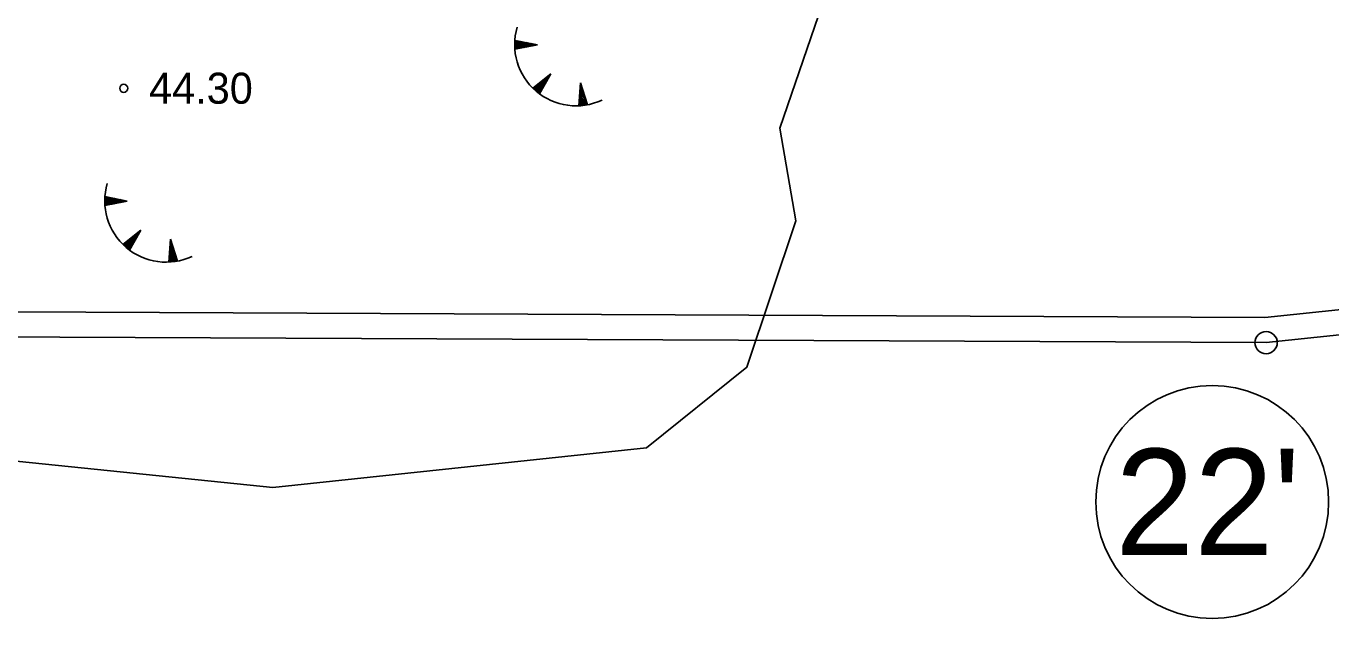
# Model space of a CAD drawing. Extents: x 544674 to 552202, y 6585829 to 6588119.
# Drawn here: x 549661.8 to 549764.9, y 6587259 to 6587306.8 of the extents above; entities that cross this region are included whole.
import ezdxf

# ---------------------------------------------------------------- set-up
doc = ezdxf.new("R2010")
doc.units = 0
for name, color, linetype in [('illumineerimisjooned', 7, 'Continuous'), ('KORGUS-EH2000', 7, 'Continuous'), ('PIIR', 7, 'Continuous'), ('RELJEEF', 7, 'Continuous'), ('TM_taotletav', 7, 'Continuous')]:
    doc.layers.add(name, color=color, linetype=linetype)

msp = doc.modelspace()

# ---------------------------------------------------------------- linework, layer by layer
at = {"layer": 'illumineerimisjooned'}
msp.add_lwpolyline([(550162.57, 6587182.89), (549969.54, 6587210.59), (549955.96, 6587304.31), (549759.7, 6587283.78), (549491.83, 6587284.98), (549348.46, 6587306.6)], dxfattribs=at)
at = {"layer": 'KORGUS-EH2000'}
msp.add_circle((549669.54, 6587301.88), 0.32, dxfattribs=at)
at = {"layer": 'PIIR'}
for centre, radius in [((549759.8, 6587281.78), 0.88), ((549755.54, 6587269.19), 9.2)]:
    msp.add_circle(centre, radius, dxfattribs=at)
at = {"layer": 'RELJEEF'}
for p, q in [((549700.43, 6587305.45), (549700.65, 6587305.62)), ((549700.43, 6587305.35), (549700.75, 6587305.6)), ((549700.43, 6587305.25), (549700.85, 6587305.59)), ((549700.43, 6587305.15), (549700.95, 6587305.57)), ((549702.22, 6587305.32), (549700.44, 6587305.66)), ((549700.44, 6587305.56), (549700.54, 6587305.64)), ((549700.44, 6587305.05), (549701.06, 6587305.55)), ((549702.22, 6587305.32), (549700.44, 6587304.97)), ((549700.48, 6587304.98), (549701.16, 6587305.53)), ((549700.65, 6587305.01), (549701.26, 6587305.51)), ((549700.82, 6587305.04), (549701.37, 6587305.49)), ((549700.98, 6587305.08), (549701.47, 6587305.47)), ((549701.15, 6587305.11), (549701.57, 6587305.45)), ((549701.32, 6587305.14), (549701.68, 6587305.43)), ((549701.49, 6587305.18), (549701.78, 6587305.41)), ((549701.66, 6587305.21), (549701.88, 6587305.39)), ((549701.83, 6587305.24), (549701.99, 6587305.37)), ((549702, 6587305.28), (549702.09, 6587305.35)), ((549703.28, 6587303.02), (549701.86, 6587301.89)), ((549703.28, 6587303.02), (549702.39, 6587301.44)), ((549703, 6587302.52), (549703.01, 6587302.8)), ((549703.09, 6587302.67), (549703.1, 6587302.87)), ((549703.17, 6587302.82), (549703.18, 6587302.93)), ((549701.94, 6587301.82), (549701.94, 6587301.95)), ((549702.02, 6587301.74), (549702.03, 6587302.02)), ((549702.09, 6587301.68), (549702.11, 6587302.08)), ((549702.17, 6587301.61), (549702.19, 6587302.15)), ((549702.25, 6587301.55), (549702.27, 6587302.21)), ((549702.33, 6587301.49), (549702.35, 6587302.28)), ((549702.41, 6587301.47), (549702.44, 6587302.34)), ((549702.49, 6587301.62), (549702.52, 6587302.41)), ((549702.58, 6587301.77), (549702.6, 6587302.47)), ((549702.66, 6587301.92), (549702.68, 6587302.54)), ((549702.75, 6587302.07), (549702.77, 6587302.6)), ((549702.83, 6587302.22), (549702.85, 6587302.67)), ((549702.92, 6587302.37), (549702.93, 6587302.74)), ((549705.63, 6587302.3), (549705.49, 6587300.49)), ((549705.85, 6587301.59), (549705.59, 6587301.85)), ((549705.91, 6587301.43), (549705.59, 6587301.74)), ((549705.8, 6587301.76), (549705.6, 6587301.95)), ((549705.75, 6587301.92), (549705.61, 6587302.06)), ((549705.7, 6587302.09), (549705.62, 6587302.16)), ((549705.63, 6587302.3), (549706.18, 6587300.57)), ((549705.7, 6587300.5), (549705.51, 6587300.7)), ((549705.91, 6587300.53), (549705.52, 6587300.91)), ((549705.81, 6587300.51), (549705.52, 6587300.8)), ((549706.01, 6587300.54), (549705.53, 6587301.01)), ((549706.1, 6587300.56), (549705.54, 6587301.12)), ((549706.12, 6587300.77), (549705.55, 6587301.32)), ((549706.17, 6587300.6), (549705.55, 6587301.22)), ((549706.07, 6587300.93), (549705.56, 6587301.43)), ((549706.01, 6587301.1), (549705.57, 6587301.53)), ((549705.96, 6587301.26), (549705.58, 6587301.64)), ((549705.6, 6587300.5), (549705.5, 6587300.59)), ((549668.03, 6587293.11), (549668.25, 6587293.28)), ((549668.03, 6587293), (549668.35, 6587293.26)), ((549668.03, 6587292.9), (549668.45, 6587293.24)), ((549669.82, 6587292.97), (549668.04, 6587293.32)), ((549668.04, 6587293.21), (549668.14, 6587293.3)), ((549668.04, 6587292.8), (549668.56, 6587293.22)), ((549668.04, 6587292.7), (549668.66, 6587293.2)), ((549669.82, 6587292.97), (549668.05, 6587292.62)), ((549668.08, 6587292.63), (549668.76, 6587293.18)), ((549668.25, 6587292.66), (549668.87, 6587293.16)), ((549668.42, 6587292.7), (549668.97, 6587293.14)), ((549668.59, 6587292.73), (549669.07, 6587293.12)), ((549668.76, 6587292.76), (549669.18, 6587293.1)), ((549668.93, 6587292.8), (549669.28, 6587293.08)), ((549669.1, 6587292.83), (549669.38, 6587293.06)), ((549669.27, 6587292.86), (549669.48, 6587293.04)), ((549669.44, 6587292.9), (549669.59, 6587293.02)), ((549669.6, 6587292.93), (549669.69, 6587293)), ((549670.89, 6587290.67), (549669.46, 6587289.54)), ((549670.89, 6587290.67), (549669.99, 6587289.09)), ((549670.52, 6587290.02), (549670.53, 6587290.39)), ((549670.61, 6587290.17), (549670.62, 6587290.45)), ((549670.69, 6587290.32), (549670.7, 6587290.52)), ((549670.78, 6587290.47), (549670.78, 6587290.58)), ((549669.54, 6587289.47), (549669.54, 6587289.61)), ((549669.62, 6587289.4), (549669.63, 6587289.67)), ((549669.7, 6587289.33), (549669.71, 6587289.74)), ((549669.77, 6587289.26), (549669.79, 6587289.8)), ((549669.85, 6587289.2), (549669.87, 6587289.87)), ((549669.93, 6587289.14), (549669.96, 6587289.93)), ((549670.01, 6587289.12), (549670.04, 6587290)), ((549670.09, 6587289.27), (549670.12, 6587290.06)), ((549670.18, 6587289.42), (549670.2, 6587290.13)), ((549670.26, 6587289.57), (549670.29, 6587290.19)), ((549670.35, 6587289.72), (549670.37, 6587290.26)), ((549670.43, 6587289.87), (549670.45, 6587290.32)), ((549673.23, 6587289.95), (549673.09, 6587288.14)), ((549673.51, 6587289.08), (549673.19, 6587289.4)), ((549673.4, 6587289.41), (549673.2, 6587289.61)), ((549673.46, 6587289.24), (549673.2, 6587289.5)), ((549673.35, 6587289.57), (549673.21, 6587289.71)), ((549673.3, 6587289.74), (549673.22, 6587289.82)), ((549673.23, 6587289.95), (549673.78, 6587288.22)), ((549673.3, 6587288.16), (549673.11, 6587288.35)), ((549673.41, 6587288.17), (549673.12, 6587288.45)), ((549673.61, 6587288.19), (549673.13, 6587288.66)), ((549673.51, 6587288.18), (549673.13, 6587288.56)), ((549673.71, 6587288.21), (549673.14, 6587288.77)), ((549673.77, 6587288.26), (549673.15, 6587288.87)), ((549673.67, 6587288.59), (549673.16, 6587289.08)), ((549673.72, 6587288.42), (549673.16, 6587288.98)), ((549673.61, 6587288.75), (549673.17, 6587289.19)), ((549673.56, 6587288.92), (549673.18, 6587289.29)), ((549673.2, 6587288.15), (549673.1, 6587288.24))]:
    msp.add_line(p, q, dxfattribs=at)
msp.add_lwpolyline([(549559.86, 6587331.06), (549556.7, 6587321.76), (549563.91, 6587294.08), (549581.5, 6587284), (549608.8, 6587279.65), (549625.73, 6587270.59), (549649.22, 6587273.63), (549681.32, 6587270.33), (549710.85, 6587273.46), (549718.78, 6587279.83), (549722.64, 6587291.41), (549721.39, 6587298.72), (549726.29, 6587313.02), (549726.81, 6587325.33), (549713.46, 6587337.86), (549710.01, 6587344.12), (549712, 6587356.64)], dxfattribs=at)
for centre in [(549705.27, 6587305.33), (549672.88, 6587292.98)]:
    msp.add_arc(centre, 4.84, 163.4234, 295.1745, dxfattribs=at)
at = {"layer": 'TM_taotletav'}
msp.add_lwpolyline([(549954.26, 6587302.12), (549759.8, 6587281.78), (549491.68, 6587282.98), (549333.21, 6587306.88), (549329.95, 6587327.51), (549350.55, 6587329.67), (549372.23, 6587345.42), (549384.3, 6587372.54)], dxfattribs=at)

# ---------------------------------------------------------------- texts
at = {"layer": 'KORGUS-EH2000'}
msp.add_text('44.30 ', height=2.45, dxfattribs=at).set_placement((549671.54, 6587300.66))
at = {"layer": 'PIIR'}
msp.add_text("22'", height=8.4, dxfattribs=at).set_placement((549747.88, 6587264.99))

doc.saveas('drawing.dxf')
